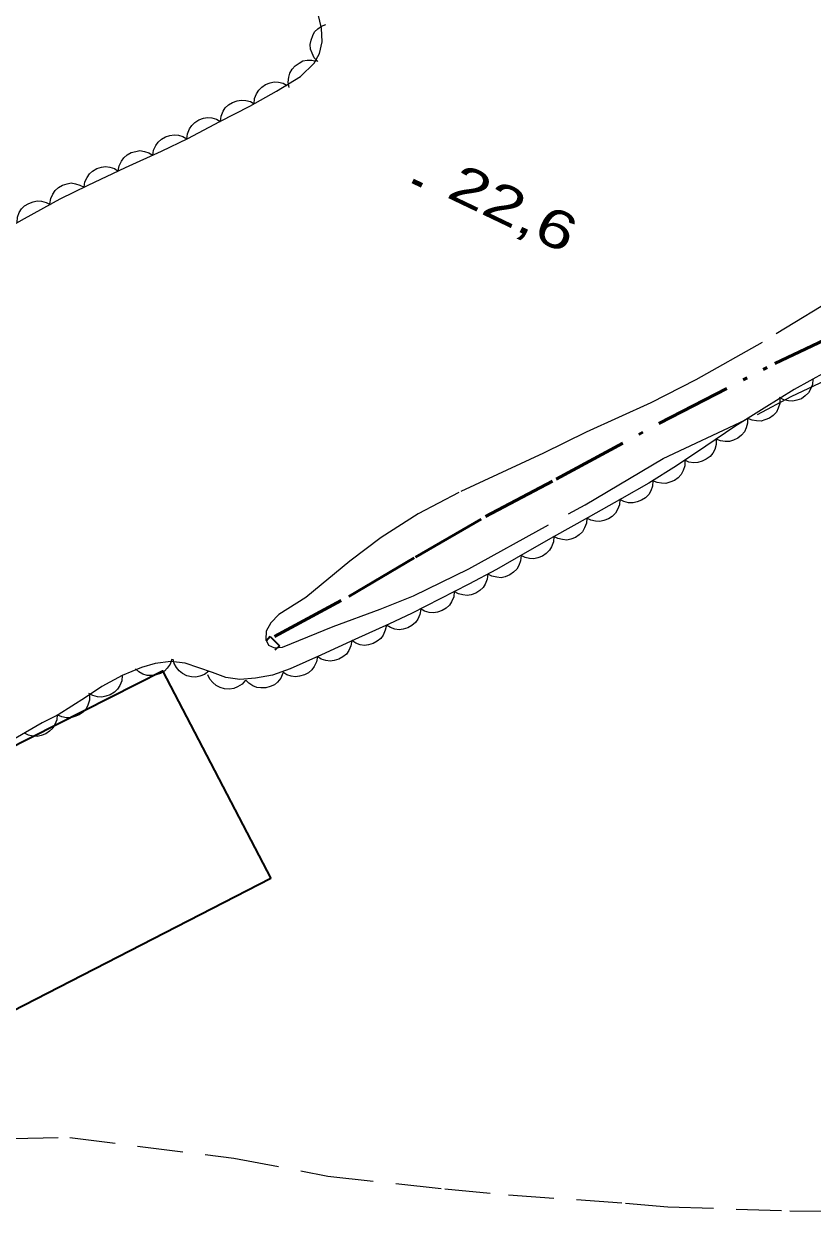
# Model space of a CAD drawing. Extents: x 356765 to 358572, y 5103174 to 5104650.
# Drawn here: x 356985.94 to 357017.15, y 5104205.09 to 5104252.83 of the extents above; entities that cross this region are included whole.
import ezdxf

# ---------------------------------------------------------------- set-up
doc = ezdxf.new("R2010")
doc.units = 0
doc.header["$LTSCALE"] = 0.6
for name, pattern in [('DASH_DOUBLE_DOT', [9.2, 5, -1.2, 0.3, -1.2, 0.3, -1.2]), ('DOT_DASHED', [7.7, 5, -1.2, 0.3, -1.2]), ('LONG_DASHED', [7.5, 6, -1.5]), ('MEDIUM_DASHED', [4.5, 3, -1.5])]:
    doc.linetypes.add(name, pattern=pattern)
for name, color, linetype, lineweight in [('19', 7, 'Continuous', 13), ('2', 7, 'Continuous', 13), ('26', 7, 'Continuous', 35), ('3', 7, 'Continuous', 140), ('31', 7, 'Continuous', 70), ('4', 7, 'Continuous', 90), ('44', 7, 'Continuous', 25)]:
    doc.layers.add(name, color=color, linetype=linetype, lineweight=lineweight)

msp = doc.modelspace()

# ---------------------------------------------------------------- linework, layer by layer
at = {"layer": '19', "linetype": 'MEDIUM_DASHED'}
msp.add_lwpolyline([(356963.6, 5104202.44), (356965.23, 5104203.39), (356966.72, 5104204.31), (356968.85, 5104205.48), (356971.16, 5104206.63), (356972.96, 5104207.39), (356975.75, 5104207.99), (356979.1, 5104208.38), (356982.79, 5104208.67), (356987.75, 5104208.75), (356994.23, 5104207.93), (356997.96, 5104207.22), (357002.58, 5104206.71), (357005.1, 5104206.48), (357009.73, 5104206.15), (357011.41, 5104206), (357016.24, 5104205.85), (357020.83, 5104205.8), (357023.19, 5104206.26)], dxfattribs=at)
at = {"layer": '2', "linetype": 'LONG_DASHED'}
msp.add_lwpolyline([(357018.77, 5104242.44), (357015.14, 5104240.22), (357012.51, 5104238.75), (357010.73, 5104237.84), (357008.17, 5104236.68), (357006.49, 5104235.84), (357003.14, 5104234.29), (357001.53, 5104233.44), (357000.06, 5104232.51), (356998.83, 5104231.57), (356997.09, 5104230.13), (356996.02, 5104229.45), (356995.7, 5104229.12), (356995.51, 5104228.79), (356995.5, 5104228.46), (356995.61, 5104228.24), (356995.84, 5104228.13), (356996.16, 5104228.16), (356998.16, 5104228.98), (357000.03, 5104229.66), (357001.34, 5104230.2), (357003.54, 5104231.26), (357008.14, 5104233.8), (357011.22, 5104235.63), (357014.96, 5104237.38), (357016.28, 5104238.08), (357017.66, 5104238.73)], dxfattribs=at)
at = {"layer": '26'}
for p, q in [((356995.68, 5104228.58), (356995.51, 5104228.4)), ((356995.68, 5104228.58), (356996.04, 5104228.22)), ((356996.04, 5104228.22), (356995.86, 5104228.04))]:
    msp.add_line(p, q, dxfattribs=at)
at = {"layer": '3'}
msp.add_line((357001.32, 5104246.63), (357001.68, 5104246.46), dxfattribs=at)
at = {"layer": '31', "lineweight": 35}
msp.add_lwpolyline([(356995.7, 5104219), (356985.47, 5104213.73), (356981.01, 5104221.96), (356991.41, 5104227.23), (356995.7, 5104219)], close=True, dxfattribs=at)
at = {"layer": '4', "linetype": 'DASH_DOUBLE_DOT', "lineweight": 53}
msp.add_lwpolyline([(356995.84, 5104228.58), (356998.79, 5104230.17), (357001.43, 5104231.73), (357004.19, 5104233.33), (357006.99, 5104234.81), (357011.08, 5104237.03), (357015.64, 5104239.39), (357018.58, 5104240.79)], dxfattribs=at)
at = {"layer": '44', "linetype": 'DOT_DASHED'}
for points in [[(356984.71, 5104244.43), (356985.95, 5104245.13), (356987.37, 5104245.91), (356988.47, 5104246.45), (356989.95, 5104247.15), (356991.38, 5104247.8), (356992.41, 5104248.3), (356993.68, 5104248.97), (356994.87, 5104249.58), (356995.93, 5104250.17), (356996.87, 5104250.76), (356997.41, 5104251.28), (356997.63, 5104251.67), (356997.73, 5104252.13), (356997.7, 5104252.67), (356997.57, 5104253.22)], [(357017.64, 5104239.05), (357016.41, 5104238.36), (357015.22, 5104237.63), (357014.06, 5104236.9), (357012.91, 5104236.12), (357011.75, 5104235.34), (357010.66, 5104234.66), (357009.59, 5104234.05), (357008.25, 5104233.3), (357006.88, 5104232.53), (357005.75, 5104231.88), (357004.63, 5104231.24), (357003.53, 5104230.66), (357002.4, 5104230.07), (357001.26, 5104229.49), (357000.4, 5104229.09), (356999.02, 5104228.47), (356997.7, 5104227.86), (356996.47, 5104227.3), (356995.76, 5104227.05), (356995.1, 5104226.93), (356994.48, 5104226.88), (356993.92, 5104226.96), (356993.39, 5104227.16), (356992.31, 5104227.53), (356991.74, 5104227.59), (356991.13, 5104227.51), (356990.58, 5104227.36), (356989.82, 5104227.04)], [(356989.82, 5104227.04), (356989.02, 5104226.61), (356988.37, 5104226.17), (356987.28, 5104225.48), (356986.65, 5104225.16), (356985.58, 5104224.55)]]:
    msp.add_lwpolyline(points, dxfattribs=at)
at = {"layer": '44'}
for points in [[(356997.56, 5104251.35), (356997.42, 5104251.5), (356997.33, 5104251.68), (356997.27, 5104251.84), (356997.26, 5104252.02), (356997.29, 5104252.2), (356997.36, 5104252.38), (356997.43, 5104252.52), (356997.56, 5104252.64), (356997.71, 5104252.75), (356997.88, 5104252.82)], [(356996.42, 5104250.32), (356996.38, 5104250.53), (356996.41, 5104250.73), (356996.45, 5104250.89), (356996.54, 5104251.04), (356996.66, 5104251.18), (356996.82, 5104251.29), (356996.96, 5104251.37), (356997.14, 5104251.4), (356997.32, 5104251.4), (356997.5, 5104251.36)], [(356995.04, 5104249.67), (356995.06, 5104249.88), (356995.13, 5104250.07), (356995.22, 5104250.21), (356995.34, 5104250.34), (356995.49, 5104250.44), (356995.68, 5104250.5), (356995.83, 5104250.54), (356996.01, 5104250.53), (356996.19, 5104250.49), (356996.35, 5104250.4)], [(356993.71, 5104248.98), (356993.73, 5104249.19), (356993.82, 5104249.38), (356993.9, 5104249.52), (356994.03, 5104249.64), (356994.19, 5104249.73), (356994.37, 5104249.79), (356994.53, 5104249.82), (356994.71, 5104249.81), (356994.89, 5104249.76), (356995.04, 5104249.67)], [(356992.38, 5104248.28), (356992.4, 5104248.49), (356992.48, 5104248.68), (356992.57, 5104248.82), (356992.7, 5104248.94), (356992.85, 5104249.04), (356993.04, 5104249.1), (356993.19, 5104249.13), (356993.37, 5104249.12), (356993.55, 5104249.07), (356993.71, 5104248.98)], [(356991.03, 5104247.63), (356991.06, 5104247.84), (356991.15, 5104248.02), (356991.24, 5104248.16), (356991.37, 5104248.28), (356991.53, 5104248.37), (356991.71, 5104248.42), (356991.87, 5104248.45), (356992.05, 5104248.43), (356992.22, 5104248.38), (356992.38, 5104248.29)], [(356989.66, 5104247.02), (356989.7, 5104247.22), (356989.79, 5104247.41), (356989.88, 5104247.54), (356990.02, 5104247.65), (356990.18, 5104247.75), (356990.36, 5104247.79), (356990.52, 5104247.82), (356990.7, 5104247.79), (356990.87, 5104247.73), (356991.03, 5104247.64)], [(356988.31, 5104246.37), (356988.34, 5104246.58), (356988.43, 5104246.76), (356988.52, 5104246.9), (356988.65, 5104247.01), (356988.81, 5104247.11), (356989, 5104247.16), (356989.16, 5104247.19), (356989.33, 5104247.16), (356989.51, 5104247.11), (356989.66, 5104247.01)], [(356986.96, 5104245.71), (356986.99, 5104245.92), (356987.08, 5104246.1), (356987.17, 5104246.24), (356987.3, 5104246.36), (356987.46, 5104246.45), (356987.64, 5104246.51), (356987.8, 5104246.54), (356987.97, 5104246.51), (356988.15, 5104246.46), (356988.31, 5104246.37)], [(356985.66, 5104244.97), (356985.68, 5104245.18), (356985.75, 5104245.37), (356985.84, 5104245.51), (356985.96, 5104245.63), (356986.12, 5104245.73), (356986.3, 5104245.8), (356986.46, 5104245.83), (356986.63, 5104245.82), (356986.81, 5104245.77), (356986.97, 5104245.69)], [(357017.14, 5104238.77), (357017.13, 5104238.56), (357017.05, 5104238.37), (357016.97, 5104238.23), (357016.84, 5104238.11), (357016.69, 5104238), (357016.51, 5104237.94), (357016.35, 5104237.9), (357016.18, 5104237.91), (357016, 5104237.96), (357015.83, 5104238.04)], [(357015.84, 5104238.02), (357015.84, 5104237.81), (357015.77, 5104237.62), (357015.7, 5104237.47), (357015.58, 5104237.34), (357015.43, 5104237.23), (357015.25, 5104237.16), (357015.1, 5104237.11), (357014.92, 5104237.12), (357014.74, 5104237.15), (357014.57, 5104237.22)], [(357014.56, 5104237.24), (357014.56, 5104237.03), (357014.5, 5104236.84), (357014.44, 5104236.69), (357014.32, 5104236.55), (357014.18, 5104236.44), (357014, 5104236.36), (357013.85, 5104236.31), (357013.67, 5104236.3), (357013.49, 5104236.33), (357013.32, 5104236.4)], [(357013.32, 5104236.4), (357013.32, 5104236.19), (357013.26, 5104235.99), (357013.19, 5104235.84), (357013.08, 5104235.71), (357012.93, 5104235.6), (357012.76, 5104235.52), (357012.6, 5104235.47), (357012.43, 5104235.46), (357012.24, 5104235.49), (357012.08, 5104235.56)], [(357012.08, 5104235.55), (357012.08, 5104235.34), (357012.01, 5104235.15), (357011.94, 5104235), (357011.82, 5104234.87), (357011.67, 5104234.76), (357011.49, 5104234.69), (357011.33, 5104234.64), (357011.16, 5104234.65), (357010.98, 5104234.68), (357010.81, 5104234.75)], [(357010.82, 5104234.75), (357010.8, 5104234.54), (357010.73, 5104234.35), (357010.65, 5104234.21), (357010.52, 5104234.08), (357010.37, 5104233.98), (357010.19, 5104233.91), (357010.03, 5104233.87), (357009.85, 5104233.88), (357009.67, 5104233.93), (357009.51, 5104234.01)], [(357009.51, 5104234.01), (357009.49, 5104233.8), (357009.42, 5104233.61), (357009.34, 5104233.47), (357009.21, 5104233.34), (357009.06, 5104233.24), (357008.88, 5104233.18), (357008.72, 5104233.14), (357008.54, 5104233.15), (357008.36, 5104233.19), (357008.2, 5104233.27)], [(357008.2, 5104233.27), (357008.19, 5104233.07), (357008.11, 5104232.88), (357008.03, 5104232.73), (357007.9, 5104232.61), (357007.75, 5104232.51), (357007.57, 5104232.44), (357007.41, 5104232.4), (357007.24, 5104232.42), (357007.06, 5104232.46), (357006.9, 5104232.54)], [(357006.9, 5104232.54), (357006.88, 5104232.33), (357006.81, 5104232.14), (357006.73, 5104232), (357006.6, 5104231.87), (357006.45, 5104231.77), (357006.27, 5104231.7), (357006.11, 5104231.66), (357005.94, 5104231.67), (357005.76, 5104231.71), (357005.6, 5104231.79)], [(357005.6, 5104231.79), (357005.58, 5104231.58), (357005.51, 5104231.39), (357005.43, 5104231.25), (357005.3, 5104231.13), (357005.15, 5104231.02), (357004.97, 5104230.95), (357004.81, 5104230.91), (357004.64, 5104230.93), (357004.45, 5104230.97), (357004.29, 5104231.05)], [(357004.29, 5104231.06), (357004.26, 5104230.85), (357004.18, 5104230.66), (357004.1, 5104230.52), (357003.97, 5104230.4), (357003.81, 5104230.3), (357003.63, 5104230.24), (357003.47, 5104230.21), (357003.3, 5104230.23), (357003.12, 5104230.27), (357002.96, 5104230.36)], [(357002.96, 5104230.36), (357002.94, 5104230.15), (357002.85, 5104229.96), (357002.77, 5104229.82), (357002.64, 5104229.7), (357002.48, 5104229.61), (357002.3, 5104229.55), (357002.14, 5104229.52), (357001.96, 5104229.54), (357001.78, 5104229.59), (357001.62, 5104229.68)], [(357001.63, 5104229.66), (357001.6, 5104229.46), (357001.51, 5104229.27), (357001.42, 5104229.14), (357001.28, 5104229.02), (357001.12, 5104228.93), (357000.94, 5104228.88), (357000.78, 5104228.85), (357000.6, 5104228.88), (357000.43, 5104228.94), (357000.27, 5104229.03)], [(357000.27, 5104229.03), (357000.23, 5104228.83), (357000.14, 5104228.64), (357000.05, 5104228.51), (356999.91, 5104228.4), (356999.75, 5104228.31), (356999.57, 5104228.26), (356999.4, 5104228.23), (356999.23, 5104228.26), (356999.06, 5104228.32), (356998.9, 5104228.42)], [(356998.9, 5104228.42), (356998.87, 5104228.21), (356998.78, 5104228.03), (356998.69, 5104227.89), (356998.55, 5104227.78), (356998.39, 5104227.69), (356998.21, 5104227.64), (356998.05, 5104227.61), (356997.87, 5104227.64), (356997.69, 5104227.69), (356997.54, 5104227.79)], [(356991.79, 5104227.69), (356991.72, 5104227.49), (356991.6, 5104227.33), (356991.49, 5104227.21), (356991.34, 5104227.12), (356991.16, 5104227.06), (356990.97, 5104227.04), (356990.81, 5104227.04), (356990.64, 5104227.09), (356990.48, 5104227.18), (356990.34, 5104227.3)], [(356993.25, 5104227.21), (356993.08, 5104227.08), (356992.89, 5104227.01), (356992.73, 5104226.98), (356992.56, 5104226.99), (356992.38, 5104227.03), (356992.21, 5104227.12), (356992.08, 5104227.22), (356991.97, 5104227.36), (356991.88, 5104227.52), (356991.83, 5104227.69)], [(356997.54, 5104227.79), (356997.51, 5104227.58), (356997.41, 5104227.4), (356997.32, 5104227.26), (356997.19, 5104227.15), (356997.03, 5104227.06), (356996.84, 5104227.01), (356996.68, 5104226.99), (356996.5, 5104227.01), (356996.33, 5104227.07), (356996.18, 5104227.17)], [(356989.82, 5104227.04), (356989.8, 5104226.83), (356989.72, 5104226.64), (356989.64, 5104226.5), (356989.51, 5104226.38), (356989.35, 5104226.28), (356989.17, 5104226.22), (356989.01, 5104226.18), (356988.84, 5104226.2), (356988.66, 5104226.25), (356988.5, 5104226.33)], [(356994.7, 5104226.85), (356994.56, 5104226.69), (356994.38, 5104226.59), (356994.23, 5104226.52), (356994.06, 5104226.5), (356993.87, 5104226.51), (356993.69, 5104226.57), (356993.54, 5104226.64), (356993.41, 5104226.76), (356993.29, 5104226.9), (356993.21, 5104227.06)], [(356996.18, 5104227.13), (356996.1, 5104226.94), (356995.97, 5104226.78), (356995.84, 5104226.67), (356995.68, 5104226.6), (356995.5, 5104226.55), (356995.31, 5104226.55), (356995.15, 5104226.56), (356994.99, 5104226.63), (356994.83, 5104226.73), (356994.71, 5104226.86)], [(356988.53, 5104226.27), (356988.53, 5104226.06), (356988.46, 5104225.87), (356988.39, 5104225.72), (356988.27, 5104225.59), (356988.12, 5104225.48), (356987.95, 5104225.41), (356987.79, 5104225.36), (356987.61, 5104225.37), (356987.43, 5104225.4), (356987.27, 5104225.47)], [(356987.25, 5104225.5), (356987.23, 5104225.29), (356987.16, 5104225.1), (356987.08, 5104224.96), (356986.95, 5104224.84), (356986.8, 5104224.73), (356986.62, 5104224.67), (356986.46, 5104224.63), (356986.29, 5104224.64), (356986.11, 5104224.68), (356985.95, 5104224.76)]]:
    msp.add_lwpolyline(points, dxfattribs=at)

# ---------------------------------------------------------------- texts
at = {"layer": '3', "width": 1.35}
msp.add_text('22,6   ', height=1.5, rotation=334.423, dxfattribs=at).set_placement((357002.6, 5104246))

doc.saveas('drawing.dxf')
